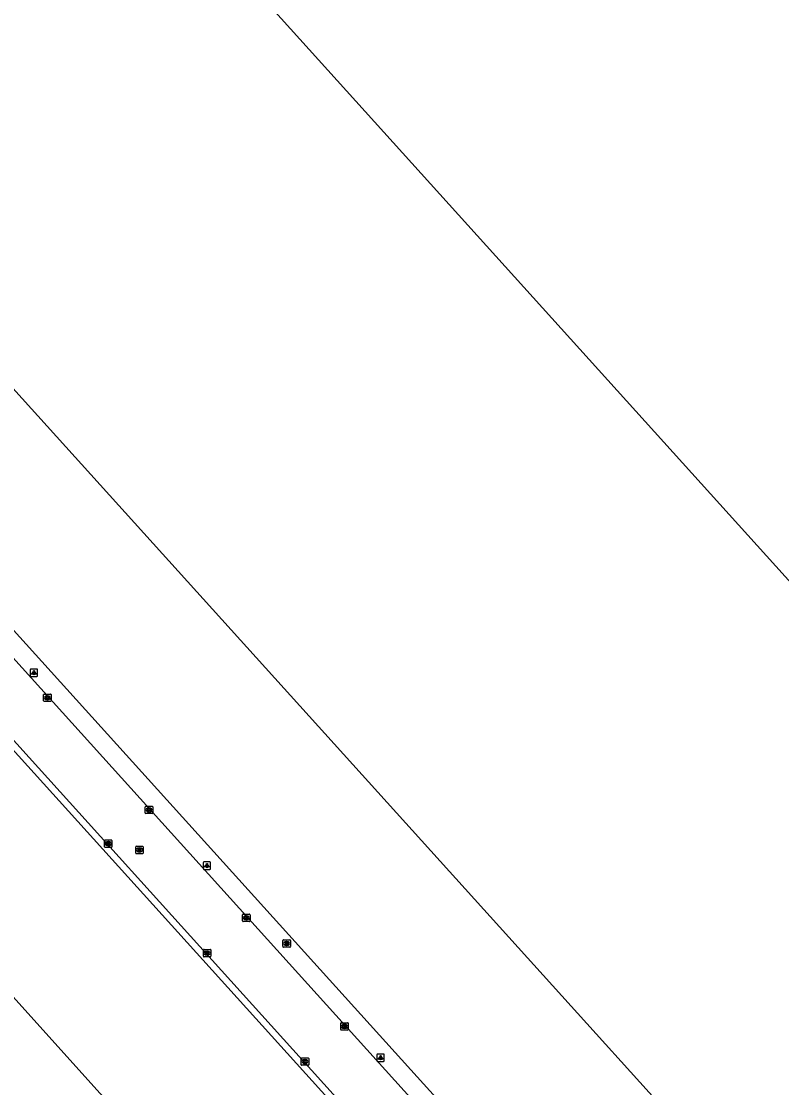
# Model space of a CAD drawing. Extents: x 156141 to 158132, y 385651 to 388399.
# Drawn here: x 156726.2 to 156829, y 387802.7 to 387946.8 of the extents above; entities that cross this region are included whole.
import ezdxf

# ---------------------------------------------------------------- set-up
doc = ezdxf.new("R2010")
doc.units = 0
for name, color, linetype in [('IMGEO_Brandkraan', 7, 'Continuous'), ('IMGEO_Groenvoorziening', 7, 'Continuous'), ('IMGEO_Hek', 7, 'Continuous'), ('IMGEO_Kolk', 7, 'Continuous'), ('IMGEO_Lichtpunt', 7, 'Continuous'), ('IMGEO_Pand', 7, 'Continuous'), ('IMGEO_Rijbaan_lokaal_gesloten', 7, 'Continuous'), ('IMGEO_Rioolput', 7, 'Continuous')]:
    doc.layers.add(name, color=color, linetype=linetype)

msp = doc.modelspace()

# ---------------------------------------------------------------- linework, layer by layer
at = {"layer": 'IMGEO_Brandkraan'}
for p, q in [((156761.59, 387821.72), (156761.59, 387822.57)), ((156761.66, 387822.65), (156762.51, 387822.65)), ((156762.07, 387822.43), (156762.1, 387822.43)), ((156762.1, 387821.87), (156762.07, 387821.87)), ((156762.59, 387822.57), (156762.59, 387821.72)), ((156762.51, 387821.65), (156761.66, 387821.65))]:
    msp.add_line(p, q, dxfattribs=at)
for points in [[(156761.59, 387821.72), (156761.59, 387822.57)], [(156761.66, 387822.65), (156762.51, 387822.65)], [(156761.93, 387822.35), (156761.93, 387821.95), (156762.15, 387821.95)], [(156762.17, 387822.35), (156761.93, 387822.35)], [(156762.11, 387822.27), (156762.06, 387822.27), (156762.06, 387822.19)], [(156762.06, 387822.19), (156762.11, 387822.19)], [(156762.12, 387822.11), (156762.06, 387822.11), (156762.06, 387822.03)], [(156762.06, 387822.03), (156762.12, 387822.03)], [(156762.59, 387822.57), (156762.59, 387821.72)], [(156762.51, 387821.65), (156761.66, 387821.65)]]:
    msp.add_lwpolyline(points, dxfattribs=at)
for centre, radius, start, end in [((156761.66, 387822.57), 0.0765, 91.552, 178.448), ((156761.66, 387822.57), 0.0765, 91.552, 178.448), ((156762.11, 387822.23), 0.0379, 267.8285, 90.9355), ((156762.12, 387822.07), 0.0404, 269.8759, 90.5077), ((156762.15, 387822.2), 0.251, 268.6676, 293.5347), ((156762.17, 387822.2), 0.145, 59.4692, 91.5367), ((156762.19, 387822.25), 0.0922, 285.5137, 58.1501), ((156762.2, 387822.06), 0.105, 301.3115, 78.989), ((156762.51, 387822.57), 0.0765, 1.552, 88.448), ((156762.51, 387822.57), 0.0765, 1.552, 88.448), ((156761.66, 387821.72), 0.0765, 181.552, 268.448), ((156761.66, 387821.72), 0.0765, 181.552, 268.448), ((156762.51, 387821.72), 0.0765, 271.552, 358.448), ((156762.51, 387821.72), 0.0765, 271.552, 358.448)]:
    msp.add_arc(centre, radius, start, end, dxfattribs=at)
for centre, major_axis, ratio, start_param, end_param in [((156762.07, 387822.15), (-0.387, 0.002), 0.722429, 4.712389, 7.853982), ((156762.1, 387822.15), (-0.39, 0.002), 0.717154, 1.570796, 4.712389)]:
    msp.add_ellipse(centre, major_axis=major_axis, ratio=ratio, start_param=start_param, end_param=end_param, dxfattribs=at)
at = {"layer": 'IMGEO_Groenvoorziening'}
for points in [[(156824.99, 387754.11), (156778.89, 387805.09), (156645.17, 387952.98), (156722.7, 388026.43)], [(156498.26, 387797.3), (156496.43, 387799.76), (156494.89, 387802.35), (156493.58, 387805.06), (156492.83, 387807.99), (156492.71, 387811.02), (156493.24, 387813.99), (156494.32, 387816.81), (156496.09, 387819.26), (156498.14, 387821.48), (156500.32, 387823.54), (156622.58, 387939.49), (156649.33, 387932.1), (156782.83, 387784.44), (156820.8, 387742.43), (156821.88, 387739.62), (156865.49, 387691.34), (156868.19, 387690), (156873.6, 387683.82)]]:
    msp.add_lwpolyline(points, dxfattribs=at)
at = {"layer": 'IMGEO_Hek'}
for points in [[(156824.99, 387754.11), (156778.89, 387805.09), (156645.17, 387952.98), (156722.7, 388026.43)], [(156649.33, 387932.1), (156782.83, 387784.44), (156820.8, 387742.43)]]:
    msp.add_lwpolyline(points, dxfattribs=at)
at = {"layer": 'IMGEO_Kolk'}
for p, q in [((156729.22, 387854.94), (156729.22, 387855.79)), ((156729.3, 387855.86), (156730.15, 387855.86)), ((156729.71, 387855.64), (156729.74, 387855.64)), ((156729.73, 387855.08), (156729.71, 387855.08)), ((156730.22, 387855.79), (156730.22, 387854.94)), ((156730.15, 387854.86), (156729.3, 387854.86)), ((156742.97, 387839.77), (156742.97, 387840.62)), ((156743.05, 387840.7), (156743.9, 387840.7)), ((156743.97, 387840.62), (156743.97, 387839.77)), ((156743.9, 387839.7), (156743.05, 387839.7)), ((156743.46, 387840.48), (156743.49, 387840.48)), ((156743.48, 387839.92), (156743.46, 387839.92)), ((156737.46, 387835.21), (156737.46, 387836.07)), ((156737.53, 387836.14), (156738.38, 387836.14)), ((156738.38, 387835.14), (156737.53, 387835.14)), ((156737.94, 387835.92), (156737.97, 387835.92)), ((156737.97, 387835.36), (156737.94, 387835.36)), ((156738.46, 387836.07), (156738.46, 387835.21)), ((156756.2, 387826.12), (156757.05, 387826.12)), ((156756.13, 387825.19), (156756.13, 387826.04)), ((156757.05, 387825.12), (156756.2, 387825.12)), ((156756.61, 387825.9), (156756.64, 387825.9)), ((156756.64, 387825.34), (156756.61, 387825.34)), ((156757.13, 387826.04), (156757.13, 387825.19)), ((156750.83, 387820.42), (156750.83, 387821.27)), ((156750.9, 387821.35), (156751.76, 387821.35)), ((156751.76, 387820.34), (156750.9, 387820.34)), ((156751.32, 387821.12), (156751.34, 387821.12)), ((156751.34, 387820.57), (156751.32, 387820.57)), ((156751.83, 387821.27), (156751.83, 387820.42)), ((156769.41, 387810.51), (156769.41, 387811.36)), ((156769.48, 387811.44), (156770.33, 387811.44)), ((156770.33, 387810.44), (156769.48, 387810.44)), ((156769.89, 387811.22), (156769.92, 387811.22)), ((156769.92, 387810.66), (156769.89, 387810.66)), ((156770.41, 387811.36), (156770.41, 387810.51)), ((156764.07, 387805.76), (156764.07, 387806.61)), ((156764.14, 387806.68), (156764.99, 387806.68)), ((156764.55, 387806.46), (156764.58, 387806.46)), ((156764.58, 387805.9), (156764.55, 387805.9)), ((156765.07, 387806.61), (156765.07, 387805.76)), ((156764.99, 387805.68), (156764.14, 387805.68))]:
    msp.add_line(p, q, dxfattribs=at)
for points in [[(156729.22, 387854.94), (156729.22, 387855.79)], [(156729.3, 387855.86), (156730.15, 387855.86)], [(156729.54, 387855.56), (156729.67, 387855.56), (156729.67, 387855.41), (156729.8, 387855.56), (156729.96, 387855.56), (156729.82, 387855.41), (156729.97, 387855.16), (156729.82, 387855.16), (156729.73, 387855.33), (156729.67, 387855.26), (156729.67, 387855.16), (156729.54, 387855.16), (156729.54, 387855.56)], [(156730.22, 387855.79), (156730.22, 387854.94)], [(156730.15, 387854.86), (156729.3, 387854.86)], [(156742.97, 387839.77), (156742.97, 387840.62)], [(156743.05, 387840.7), (156743.9, 387840.7)], [(156743.97, 387840.62), (156743.97, 387839.77)], [(156743.9, 387839.7), (156743.05, 387839.7)], [(156743.29, 387840.4), (156743.42, 387840.4), (156743.42, 387840.25), (156743.55, 387840.4), (156743.71, 387840.4), (156743.56, 387840.25), (156743.72, 387840), (156743.56, 387840), (156743.48, 387840.16), (156743.42, 387840.09), (156743.42, 387840), (156743.29, 387840), (156743.29, 387840.4)], [(156737.46, 387835.21), (156737.46, 387836.07)], [(156737.53, 387836.14), (156738.38, 387836.14)], [(156738.38, 387835.14), (156737.53, 387835.14)], [(156737.78, 387835.84), (156737.9, 387835.84), (156737.9, 387835.69), (156738.03, 387835.84), (156738.19, 387835.84), (156738.05, 387835.69), (156738.2, 387835.44), (156738.05, 387835.44), (156737.96, 387835.6), (156737.9, 387835.54), (156737.9, 387835.44), (156737.78, 387835.44), (156737.78, 387835.84)], [(156738.46, 387836.07), (156738.46, 387835.21)], [(156756.2, 387826.12), (156757.05, 387826.12)], [(156756.13, 387825.19), (156756.13, 387826.04)], [(156757.05, 387825.12), (156756.2, 387825.12)], [(156756.45, 387825.82), (156756.57, 387825.82), (156756.57, 387825.66), (156756.7, 387825.82), (156756.86, 387825.82), (156756.72, 387825.67), (156756.87, 387825.42), (156756.72, 387825.42), (156756.63, 387825.58), (156756.57, 387825.51), (156756.57, 387825.42), (156756.45, 387825.42), (156756.45, 387825.82)], [(156757.13, 387826.04), (156757.13, 387825.19)], [(156750.83, 387820.42), (156750.83, 387821.27)], [(156750.9, 387821.35), (156751.76, 387821.35)], [(156751.76, 387820.34), (156750.9, 387820.34)], [(156751.15, 387821.04), (156751.27, 387821.04), (156751.27, 387820.89), (156751.4, 387821.04), (156751.57, 387821.04), (156751.42, 387820.89), (156751.57, 387820.64), (156751.42, 387820.64), (156751.34, 387820.81), (156751.27, 387820.74), (156751.27, 387820.64), (156751.15, 387820.64), (156751.15, 387821.04)], [(156751.83, 387821.27), (156751.83, 387820.42)], [(156769.41, 387810.51), (156769.41, 387811.36)], [(156769.48, 387811.44), (156770.33, 387811.44)], [(156770.33, 387810.44), (156769.48, 387810.44)], [(156769.73, 387811.14), (156769.85, 387811.14), (156769.85, 387810.99), (156769.98, 387811.14), (156770.14, 387811.14), (156770, 387810.99), (156770.15, 387810.74), (156770, 387810.74), (156769.91, 387810.9), (156769.85, 387810.83), (156769.85, 387810.74), (156769.73, 387810.74), (156769.73, 387811.14)], [(156770.41, 387811.36), (156770.41, 387810.51)], [(156764.07, 387805.76), (156764.07, 387806.61)], [(156764.14, 387806.68), (156764.99, 387806.68)], [(156764.39, 387806.38), (156764.51, 387806.38), (156764.51, 387806.23), (156764.64, 387806.38), (156764.8, 387806.38), (156764.66, 387806.23), (156764.81, 387805.98), (156764.66, 387805.98), (156764.57, 387806.15), (156764.51, 387806.08), (156764.51, 387805.98), (156764.39, 387805.98), (156764.39, 387806.38)], [(156765.07, 387806.61), (156765.07, 387805.76)], [(156764.99, 387805.68), (156764.14, 387805.68)]]:
    msp.add_lwpolyline(points, dxfattribs=at)
for centre, start, end in [((156729.3, 387855.79), 91.552, 178.448), ((156729.3, 387855.79), 91.552, 178.448), ((156729.3, 387854.94), 181.552, 268.448), ((156729.3, 387854.94), 181.552, 268.448), ((156730.15, 387855.79), 1.552, 88.448), ((156730.15, 387855.79), 1.552, 88.448), ((156730.15, 387854.94), 271.552, 358.448), ((156730.15, 387854.94), 271.552, 358.448), ((156743.05, 387840.62), 91.552, 178.448), ((156743.05, 387840.62), 91.552, 178.448), ((156743.9, 387840.62), 1.552, 88.448), ((156743.9, 387840.62), 1.552, 88.448), ((156743.05, 387839.77), 181.552, 268.448), ((156743.05, 387839.77), 181.552, 268.448), ((156743.9, 387839.77), 271.552, 358.448), ((156743.9, 387839.77), 271.552, 358.448), ((156737.53, 387836.06), 91.552, 178.448), ((156737.53, 387836.06), 91.552, 178.448), ((156737.53, 387835.21), 181.552, 268.448), ((156737.53, 387835.21), 181.552, 268.448), ((156738.38, 387836.06), 1.552, 88.448), ((156738.38, 387836.06), 1.552, 88.448), ((156738.38, 387835.21), 271.552, 358.448), ((156738.38, 387835.21), 271.552, 358.448), ((156756.2, 387826.04), 91.552, 178.448), ((156756.2, 387826.04), 91.552, 178.448), ((156757.05, 387826.04), 1.552, 88.448), ((156757.05, 387826.04), 1.552, 88.448), ((156756.2, 387825.19), 181.552, 268.448), ((156756.2, 387825.19), 181.552, 268.448), ((156757.05, 387825.19), 271.552, 358.448), ((156757.05, 387825.19), 271.552, 358.448), ((156750.91, 387821.27), 91.552, 178.448), ((156750.91, 387821.27), 91.552, 178.448), ((156750.91, 387820.42), 181.552, 268.448), ((156750.91, 387820.42), 181.552, 268.448), ((156751.75, 387821.27), 1.552, 88.448), ((156751.75, 387821.27), 1.552, 88.448), ((156751.75, 387820.42), 271.552, 358.448), ((156751.75, 387820.42), 271.552, 358.448), ((156769.48, 387811.36), 91.552, 178.448), ((156769.48, 387811.36), 91.552, 178.448), ((156769.48, 387810.51), 181.552, 268.448), ((156769.48, 387810.51), 181.552, 268.448), ((156770.33, 387811.36), 1.552, 88.448), ((156770.33, 387811.36), 1.552, 88.448), ((156770.33, 387810.51), 271.552, 358.448), ((156770.33, 387810.51), 271.552, 358.448), ((156764.14, 387806.61), 91.552, 178.448), ((156764.14, 387806.61), 91.552, 178.448), ((156764.99, 387806.61), 1.552, 88.448), ((156764.99, 387806.61), 1.552, 88.448), ((156764.14, 387805.76), 181.552, 268.448), ((156764.14, 387805.76), 181.552, 268.448), ((156764.99, 387805.76), 271.552, 358.448), ((156764.99, 387805.76), 271.552, 358.448)]:
    msp.add_arc(centre, 0.0765, start, end, dxfattribs=at)
for centre, major_axis, ratio, start_param, end_param in [((156729.71, 387855.36), (-0.387, 0.002), 0.722429, 4.712389, 7.853982), ((156729.73, 387855.36), (-0.39, 0.002), 0.717154, 1.570796, 4.712389), ((156743.46, 387840.2), (-0.387, 0.002), 0.722429, 4.712389, 7.853982), ((156743.48, 387840.2), (-0.39, 0.002), 0.717154, 1.570796, 4.712389), ((156737.94, 387835.64), (-0.387, 0.002), 0.722429, 4.712389, 7.853982), ((156737.97, 387835.64), (-0.39, 0.002), 0.717154, 1.570796, 4.712389), ((156756.61, 387825.62), (-0.387, 0.002), 0.722429, 4.712389, 7.853982), ((156756.64, 387825.62), (-0.39, 0.002), 0.717154, 1.570796, 4.712389), ((156751.32, 387820.84), (-0.387, 0.002), 0.722429, 4.712389, 7.853982), ((156751.34, 387820.84), (-0.39, 0.002), 0.717154, 1.570796, 4.712389), ((156769.89, 387810.94), (-0.387, 0.002), 0.722429, 4.712389, 7.853982), ((156769.92, 387810.94), (-0.39, 0.002), 0.717154, 1.570796, 4.712389), ((156764.55, 387806.18), (-0.387, 0.002), 0.722429, 4.712389, 7.853982), ((156764.58, 387806.18), (-0.39, 0.002), 0.717154, 1.570796, 4.712389)]:
    msp.add_ellipse(centre, major_axis=major_axis, ratio=ratio, start_param=start_param, end_param=end_param, dxfattribs=at)
at = {"layer": 'IMGEO_Lichtpunt'}
for p, q in [((156728.3, 387859.25), (156727.5, 387859.25)), ((156728.3, 387859.25), (156727.5, 387859.25)), ((156727.4, 387859.15), (156727.4, 387858.35)), ((156727.4, 387859.15), (156727.4, 387858.35)), ((156727.5, 387858.25), (156728.3, 387858.25)), ((156727.5, 387858.25), (156728.3, 387858.25)), ((156728.4, 387858.35), (156728.4, 387859.15)), ((156728.4, 387858.35), (156728.4, 387859.15)), ((156750.8, 387833.07), (156750.8, 387832.27)), ((156750.8, 387833.07), (156750.8, 387832.27)), ((156751.7, 387833.17), (156750.89, 387833.17)), ((156751.7, 387833.17), (156750.89, 387833.17)), ((156750.89, 387832.17), (156751.7, 387832.17)), ((156750.89, 387832.17), (156751.7, 387832.17)), ((156751.79, 387832.27), (156751.79, 387833.07)), ((156751.79, 387832.27), (156751.79, 387833.07)), ((156774.29, 387807.1), (156774.29, 387806.3)), ((156774.29, 387807.1), (156774.29, 387806.3)), ((156775.19, 387807.2), (156774.39, 387807.2)), ((156775.19, 387807.2), (156774.39, 387807.2)), ((156774.39, 387806.2), (156775.19, 387806.2)), ((156774.39, 387806.2), (156775.19, 387806.2)), ((156775.29, 387806.3), (156775.29, 387807.1)), ((156775.29, 387806.3), (156775.29, 387807.1))]:
    msp.add_line(p, q, dxfattribs=at)
for points in [[(156727.78, 387858.82), (156727.81, 387858.79), (156727.63, 387858.53), (156727.59, 387858.55), (156727.78, 387858.82)], [(156727.88, 387858.77), (156727.92, 387858.77), (156727.92, 387858.45), (156727.88, 387858.45), (156727.88, 387858.77)], [(156727.99, 387858.79), (156728.03, 387858.82), (156728.21, 387858.55), (156728.17, 387858.53), (156727.99, 387858.79)], [(156751.17, 387832.74), (156751.21, 387832.71), (156751.02, 387832.45), (156750.98, 387832.48), (156751.17, 387832.74)], [(156751.27, 387832.69), (156751.32, 387832.69), (156751.32, 387832.37), (156751.27, 387832.37), (156751.27, 387832.69)], [(156751.38, 387832.71), (156751.42, 387832.74), (156751.61, 387832.47), (156751.57, 387832.45), (156751.38, 387832.71)], [(156774.67, 387806.77), (156774.71, 387806.74), (156774.52, 387806.48), (156774.48, 387806.5), (156774.67, 387806.77)], [(156774.77, 387806.72), (156774.82, 387806.72), (156774.82, 387806.4), (156774.77, 387806.4), (156774.77, 387806.72)], [(156774.88, 387806.74), (156774.92, 387806.77), (156775.1, 387806.5), (156775.07, 387806.48), (156774.88, 387806.74)]]:
    msp.add_lwpolyline(points, dxfattribs=at)
for centre in [(156727.9, 387858.95), (156751.3, 387832.87), (156774.79, 387806.9)]:
    msp.add_circle(centre, 0.0994, dxfattribs=at)
for centre, start, end in [((156727.5, 387859.15), 90, 180), ((156727.5, 387859.15), 90, 180), ((156728.3, 387859.15), 0, 90), ((156728.3, 387859.15), 0, 90), ((156727.5, 387858.35), 180, 270), ((156727.5, 387858.35), 180, 270), ((156728.3, 387858.35), 270, 0), ((156728.3, 387858.35), 270, 360), ((156750.89, 387833.07), 90, 180), ((156750.89, 387833.07), 90, 180), ((156750.89, 387832.27), 180, 270), ((156750.89, 387832.27), 180, 270), ((156751.7, 387833.07), 0, 90), ((156751.7, 387833.07), 0, 90), ((156751.7, 387832.27), 270, 0), ((156751.7, 387832.27), 270, 360), ((156774.39, 387807.1), 90, 180), ((156774.39, 387807.1), 90, 180), ((156774.39, 387806.3), 180, 270), ((156774.39, 387806.3), 180, 270), ((156775.19, 387807.1), 0, 90), ((156775.19, 387807.1), 0, 90), ((156775.19, 387806.3), 270, 0), ((156775.19, 387806.3), 270, 360)]:
    msp.add_arc(centre, 0.0946, start, end, dxfattribs=at)
at = {"layer": 'IMGEO_Pand'}
for points in [[(156881.67, 387814.03), (156836.85, 387773.51), (156675.66, 387951.87), (156720.5, 387992.39), (156881.67, 387814.03)], [(156766.18, 387769.32), (156633.84, 387916.21), (156537.02, 387829.14), (156538.95, 387826.99), (156669.51, 387682.08), (156835.12, 387497.93), (156819.11, 387483.53), (156834.49, 387466.37), (156947.36, 387567.96), (156929.98, 387587.3), (156897.38, 387623.53), (156766.18, 387769.32)]]:
    msp.add_lwpolyline(points, dxfattribs=at)
at = {"layer": 'IMGEO_Rijbaan_lokaal_gesloten'}
for points in [[(156647.68, 387945.96), (156648.35, 387945.21), (156648.58, 387945.4), (156739.74, 387844.55), (156808.65, 387768.3), (156821.38, 387754.27), (156825.78, 387749.39)], [(156646.93, 387936.05), (156648.02, 387934.84), (156650.91, 387931.65), (156655.97, 387926.06), (156698.29, 387879.31), (156783.5, 387785.04), (156803.34, 387763.09), (156821.43, 387743.06), (156822.11, 387741.2), (156834.27, 387727.75), (156866.96, 387691.61), (156868.77, 387690.71), (156870.79, 387688.47), (156872.8, 387686.26), (156873.71, 387685.26)]]:
    msp.add_lwpolyline(points, dxfattribs=at)
at = {"layer": 'IMGEO_Rioolput'}
for p, q in [((156741.68, 387834.37), (156741.68, 387835.22)), ((156741.75, 387835.3), (156742.61, 387835.3)), ((156742.17, 387835.07), (156742.19, 387835.07)), ((156742.68, 387835.22), (156742.68, 387834.37)), ((156742.61, 387834.29), (156741.75, 387834.29)), ((156742.19, 387834.52), (156742.17, 387834.52))]:
    msp.add_line(p, q, dxfattribs=at)
for points in [[(156741.68, 387834.37), (156741.68, 387835.22)], [(156741.75, 387835.3), (156742.61, 387835.3)], [(156742.27, 387834.99), (156742.02, 387834.99), (156742.02, 387834.59)], [(156742.02, 387834.59), (156742.14, 387834.59), (156742.14, 387834.76), (156742.15, 387834.76)], [(156742.2, 387834.91), (156742.14, 387834.91), (156742.14, 387834.83)], [(156742.14, 387834.83), (156742.19, 387834.83)], [(156742.68, 387835.22), (156742.68, 387834.37)], [(156742.61, 387834.29), (156741.75, 387834.29)], [(156742.2, 387834.73), (156742.27, 387834.59), (156742.41, 387834.59), (156742.34, 387834.72)]]:
    msp.add_lwpolyline(points, dxfattribs=at)
for centre, radius, start, end in [((156741.76, 387835.22), 0.0765, 91.552, 178.448), ((156741.76, 387835.22), 0.0765, 91.552, 178.448), ((156742.15, 387834.7), 0.0533, 26.0293, 88.6989), ((156742.18, 387835.02), 0.19, 274.7715, 282.9687), ((156742.2, 387834.82), 0.0964, 77.0061, 93.1865), ((156742.22, 387834.87), 0.0378, 276.6634, 79.6772), ((156742.27, 387834.88), 0.109, 350.3612, 89.416), ((156742.27, 387834.88), 0.112, 277.5842, 350.9817), ((156742.25, 387834.67), 0.108, 29.5134, 73.7905), ((156742.6, 387835.22), 0.0765, 1.552, 88.448), ((156742.6, 387835.22), 0.0765, 1.552, 88.448), ((156741.76, 387834.37), 0.0765, 181.552, 268.448), ((156741.76, 387834.37), 0.0765, 181.552, 268.448), ((156742.6, 387834.37), 0.0765, 271.552, 358.448), ((156742.6, 387834.37), 0.0765, 271.552, 358.448)]:
    msp.add_arc(centre, radius, start, end, dxfattribs=at)
for centre, major_axis, ratio, start_param, end_param in [((156742.17, 387834.79), (-0.387, 0.002), 0.722429, 4.712389, 7.853982), ((156742.19, 387834.79), (-0.39, 0.002), 0.717154, 1.570796, 4.712389)]:
    msp.add_ellipse(centre, major_axis=major_axis, ratio=ratio, start_param=start_param, end_param=end_param, dxfattribs=at)

doc.saveas('drawing.dxf')
